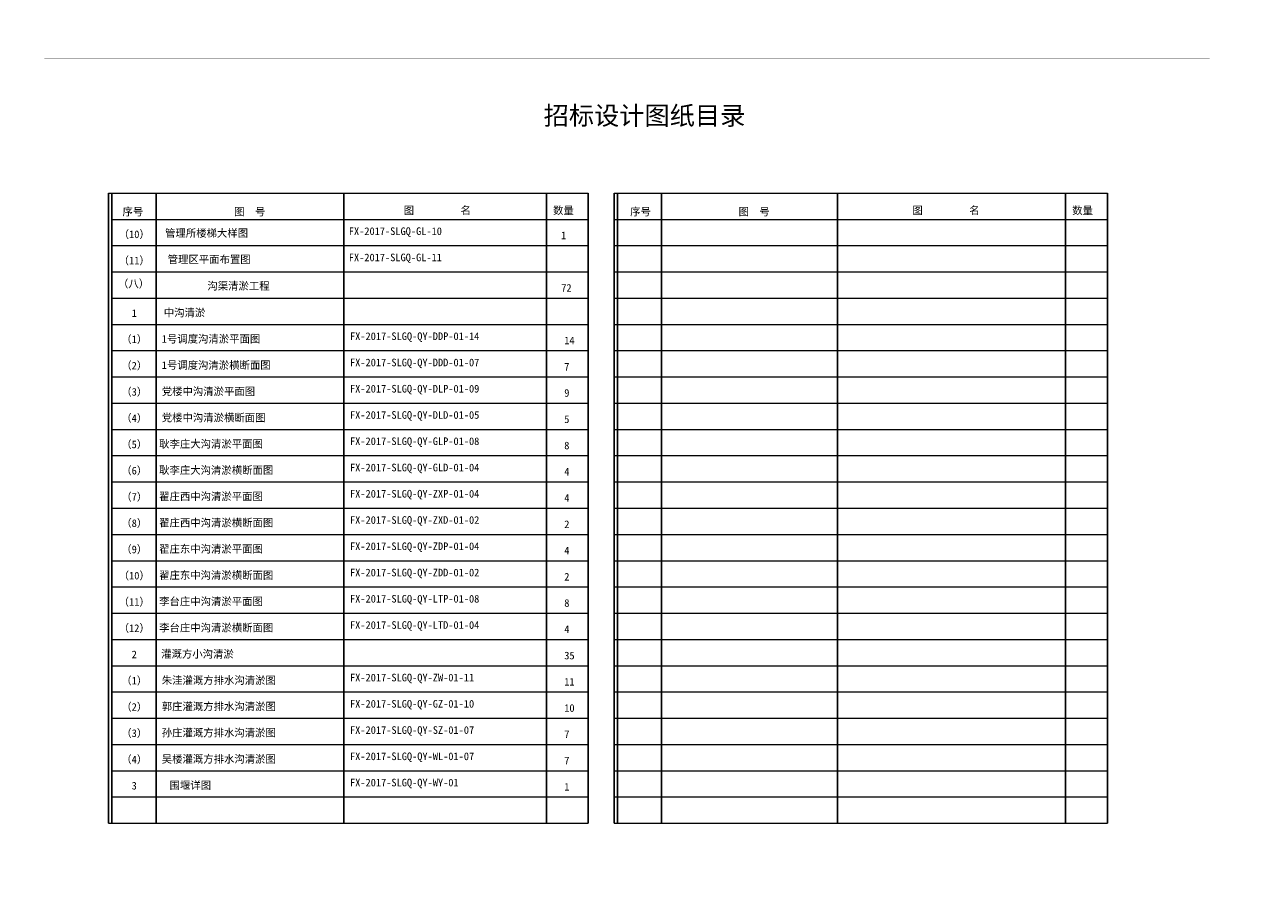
# Model space of a CAD drawing. Extents: x -27255 to 1448651, y 31034 to 8081248.
# Tile 557 of 580: x 582848 to 583248, y 3871342 to 3871630. Entities that reach past the tile are written whole.
import ezdxf
from ezdxf.enums import TextEntityAlignment as Align

# ---------------------------------------------------------------- set-up
doc = ezdxf.new("R2010")
doc.units = 0
doc.layers.get('0').update_dxf_attribs({"linetype": 'CONTINUOUS'})
doc.layers.add('1XSX', color=7, linetype='CONTINUOUS')
doc.layers.add('不打印', color=7, linetype='CONTINUOUS', plot=False)
doc.layers.add('图框１', color=5, linetype='CONTINUOUS', lineweight=60)
doc.layers.add('文字', color=7, linetype='CONTINUOUS', lineweight=15)
doc.styles.add('-仿宋_GB2312', font='FangSong_GB2312.ttf')

msp = doc.modelspace()

# ---------------------------------------------------------------- linework, layer by layer
at = {"color": 7}
for p, q in [((582876.1256, 3871574.4561), (582876.1256, 3871367.40531)), ((582877.1394, 3871574.4561), (582877.1394, 3871367.40531)), ((582891.78253, 3871574.4561), (582891.78253, 3871367.40531)), ((582953.47976, 3871574.4561), (582953.47976, 3871565.84111)), ((583020.05255, 3871574.4561), (583020.05255, 3871367.40531)), ((583020.05255, 3871574.4561), (583020.05255, 3871367.40531)), ((583033.76878, 3871574.4561), (583033.76878, 3871367.40531)), ((583033.76878, 3871574.4561), (583033.76878, 3871367.40531)), ((583033.76878, 3871574.4561), (583033.76878, 3871367.40531)), ((583042.34348, 3871574.4561), (583042.34348, 3871367.40531)), ((583043.35728, 3871574.4561), (583043.35728, 3871367.40531)), ((583057.92315, 3871574.4561), (583057.92315, 3871367.40531)), ((583115.70718, 3871574.4561), (583115.70718, 3871367.40531)), ((583190.72229, 3871574.4561), (583190.72229, 3871367.40531)), ((583190.72229, 3871574.4561), (583190.72229, 3871367.40531)), ((583204.43851, 3871574.4561), (583204.43851, 3871367.40531)), ((583204.43851, 3871574.4561), (583204.43851, 3871367.40531)), ((582953.47976, 3871565.84111), (582953.47976, 3871367.40531))]:
    msp.add_line(p, q, dxfattribs=at)
at = {"layer": '不打印', "color": 1, "lineweight": 0, "const_width": 0.01429}
msp.add_lwpolyline([(583247.929, 3871338.12904), (582835.29677, 3871338.12904), (582835.29677, 3871629.91897), (583247.929, 3871629.91897)], close=True, dxfattribs=at)
at = {"layer": '图框１', "color": 1, "lineweight": 5, "const_width": 0.01456}
msp.add_lwpolyline([(583238.10442, 3871618.58943), (582854.94592, 3871618.58943), (582854.94592, 3871346.44865), (583238.10442, 3871346.44865), (583238.10442, 3871618.58943)], dxfattribs=at)
at = {"layer": '文字', "color": 7}
for p, q in [((582876.1256, 3871574.4561), (583033.76878, 3871574.4561)), ((583042.34348, 3871574.4561), (583043.35728, 3871574.4561)), ((583042.34348, 3871574.4561), (583204.43851, 3871574.4561)), ((582877.1394, 3871565.84111), (583033.76878, 3871565.84111)), ((583042.34348, 3871565.84111), (583204.43851, 3871565.84111)), ((582877.1394, 3871557.21346), (583033.76878, 3871557.21346)), ((583042.34348, 3871557.21346), (583204.43851, 3871557.21346)), ((582877.1394, 3871548.58582), (583033.76878, 3871548.58582)), ((582877.1394, 3871548.58582), (583033.76878, 3871548.58582)), ((583042.34348, 3871548.58582), (583204.43851, 3871548.58582)), ((582877.1394, 3871539.95818), (583033.76878, 3871539.95818)), ((583042.34348, 3871539.95818), (583204.43851, 3871539.95818)), ((582877.1394, 3871531.33053), (583033.76878, 3871531.33053)), ((583042.34348, 3871531.33053), (583204.43851, 3871531.33053)), ((582877.1394, 3871522.70289), (583033.76878, 3871522.70289)), ((583042.34348, 3871522.70289), (583204.43851, 3871522.70289)), ((582877.1394, 3871514.07525), (583033.76878, 3871514.07525)), ((583042.34348, 3871514.07525), (583204.43851, 3871514.07525)), ((582877.1394, 3871505.4476), (583033.76878, 3871505.4476)), ((583042.34348, 3871505.4476), (583204.43851, 3871505.4476)), ((582877.1394, 3871496.81996), (583033.76878, 3871496.81996)), ((583042.34348, 3871496.81996), (583204.43851, 3871496.81996)), ((582877.1394, 3871488.19232), (583033.76878, 3871488.19232)), ((583042.34348, 3871488.19232), (583204.43851, 3871488.19232)), ((582877.1394, 3871479.56467), (583033.76878, 3871479.56467)), ((583042.34348, 3871479.56467), (583204.43851, 3871479.56467)), ((582877.1394, 3871470.93703), (583033.76878, 3871470.93703)), ((583042.34348, 3871470.93703), (583204.43851, 3871470.93703)), ((582877.1394, 3871462.30939), (583033.76878, 3871462.30939)), ((583042.34348, 3871462.30939), (583204.43851, 3871462.30939)), ((582877.1394, 3871453.68174), (583033.76878, 3871453.68174)), ((583042.34348, 3871453.68174), (583204.43851, 3871453.68174)), ((582877.1394, 3871445.0541), (583033.76878, 3871445.0541)), ((583042.34348, 3871445.0541), (583204.43851, 3871445.0541)), ((582877.1394, 3871436.42646), (583033.76878, 3871436.42646)), ((583042.34348, 3871436.42646), (583204.43851, 3871436.42646)), ((582877.1394, 3871427.79881), (583033.76878, 3871427.79881)), ((583042.34348, 3871427.79881), (583204.43851, 3871427.79881)), ((582877.1394, 3871419.17117), (583033.76878, 3871419.17117)), ((583042.34348, 3871419.17117), (583204.43851, 3871419.17117)), ((582877.1394, 3871410.54353), (583033.76878, 3871410.54353)), ((583042.34348, 3871410.54353), (583204.43851, 3871410.54353)), ((582877.1394, 3871401.91588), (583033.76878, 3871401.91588)), ((583042.34348, 3871401.91588), (583204.43851, 3871401.91588)), ((582877.1394, 3871393.28824), (583033.76878, 3871393.28824)), ((583042.34348, 3871393.28824), (583204.43851, 3871393.28824)), ((582877.1394, 3871384.6606), (583033.76878, 3871384.6606)), ((583042.34348, 3871384.6606), (583204.43851, 3871384.6606)), ((582877.1394, 3871376.03295), (583033.76878, 3871376.03295)), ((583042.34348, 3871376.03295), (583204.43851, 3871376.03295)), ((582876.1256, 3871367.40531), (583033.76878, 3871367.40531)), ((583042.34348, 3871367.40531), (583204.43851, 3871367.40531))]:
    msp.add_line(p, q, dxfattribs=at)

# ---------------------------------------------------------------- texts
at = {"layer": '1XSX', "lineweight": 15, "insert": (583223.71775, 3871426.46201), "char_height": 0.0121516, "width": 0.395404, "attachment_point": 1, "style": '-仿宋_GB2312'}
msp.add_mtext('{\\W0.85;\\C7;丰县欢口镇双楼等村高标准\\P基本农田建设土地整治项目}', dxfattribs=at)
at = {"layer": '文字', "color": 7, "style": '-仿宋_GB2312'}
for s, p in [('序号', (582880.69737, 3871567.10659)), ('图  号', (582917.40861, 3871567.10659)), ('图         名', (582973.11021, 3871567.55195)), ('数量', (583022.22529, 3871567.51451)), ('序号', (583047.56754, 3871567.10659)), ('图  号', (583083.21847, 3871567.10659)), ('图         名', (583140.33762, 3871567.55195)), ('数量', (583192.89502, 3871567.51451)), ('1', (583024.83774, 3871559.30927)), ('沟渠清淤工程', (582908.5852, 3871542.71603)), ('72', (583024.915, 3871542.0603)), ('14', (583025.9043, 3871524.80502)), ('7', (583025.9043, 3871516.17105)), ('9', (583025.9043, 3871507.54973)), ('5', (583025.9043, 3871498.91576)), ('8', (583025.9043, 3871490.28812)), ('4', (583025.9043, 3871481.66048)), ('4', (583025.9043, 3871473.03283)), ('2', (583025.9043, 3871464.40519)), ('4', (583025.9043, 3871455.77755)), ('2', (583025.9043, 3871447.1499)), ('8', (583025.9043, 3871438.52226)), ('4', (583025.9043, 3871429.89462)), ('35', (583025.9043, 3871421.26697)), ('11', (583025.9043, 3871412.63933)), ('10', (583025.9043, 3871404.01169)), ('7', (583025.9043, 3871395.38404)), ('7', (583025.9043, 3871386.7564)), ('1', (583025.9043, 3871378.12876))]:
    msp.add_text(s, height=2.5, dxfattribs=at).set_placement(p)
for s, p in [('（10）', (582884.54502, 3871560.91697)), ('（11）', (582884.54502, 3871552.28932)), ('（八）', (582884.33305, 3871544.67765)), ('1', (582884.54502, 3871535.03404)), ('（1）', (582884.54502, 3871526.40639)), ('（2）', (582884.54502, 3871517.77875)), ('（3）', (582884.54502, 3871509.15111)), ('（4）', (582884.54502, 3871500.52346)), ('（5）', (582884.54502, 3871491.89582)), ('（6）', (582884.54502, 3871483.26818)), ('（7）', (582884.54502, 3871474.64053)), ('（8）', (582884.54502, 3871466.01289)), ('（9）', (582884.54502, 3871457.38525)), ('（10）', (582884.54502, 3871448.7576)), ('（11）', (582884.54502, 3871440.12996)), ('（12）', (582884.54502, 3871431.50232)), ('2', (582884.54502, 3871422.87467)), ('（1）', (582884.54502, 3871414.24703)), ('（2）', (582884.54502, 3871405.61939)), ('（3）', (582884.54502, 3871396.99174)), ('（4）', (582884.54502, 3871388.3641)), ('3', (582884.54502, 3871379.73646))]:
    msp.add_text(s, height=2.5, dxfattribs=at).set_placement(p, align=Align.MIDDLE_CENTER)
at = {"layer": '文字', "color": 7, "linetype": 'Continuous', "lineweight": 13, "style": '-仿宋_GB2312'}
for s, p in [('管理所楼梯大样图  ', (582910.02783, 3871561.39814)), ('管理区平面布置图 ', (582910.02783, 3871552.77049)), ('          中沟清淤', (582892.58937, 3871535.26648)), ('        1号调度沟清淤平面图', (582902.98926, 3871526.63883)), ('          1号调度沟清淤横断面图', (582902.98926, 3871518.01119)), ('       党楼中沟清淤平面图', (582902.98926, 3871509.38355)), ('         党楼中沟清淤横断面图', (582902.98926, 3871500.7559)), ('        耿李庄大沟清淤平面图', (582902.98926, 3871492.12826)), ('          耿李庄大沟清淤横断面图', (582902.98926, 3871483.50062)), ('        翟庄西中沟清淤平面图', (582902.98926, 3871474.87297)), ('          翟庄西中沟清淤横断面图', (582902.98926, 3871466.24533)), ('        翟庄东中沟清淤平面图', (582902.98926, 3871457.61769)), ('          翟庄东中沟清淤横断面图', (582902.98926, 3871448.99004)), ('        李台庄中沟清淤平面图', (582902.98926, 3871440.3624)), ('          李台庄中沟清淤横断面图', (582902.98926, 3871431.73476)), ('               灌溉方小沟清淤', (582892.58937, 3871423.10711)), ('           朱洼灌溉方排水沟清淤图', (582902.98926, 3871414.47947)), ('           郭庄灌溉方排水沟清淤图', (582902.98926, 3871405.85183)), ('           孙庄灌溉方排水沟清淤图', (582902.98926, 3871397.22418)), ('           吴楼灌溉方排水沟清淤图', (582902.98926, 3871388.59654)), ('围堰详图', (582902.98926, 3871379.9689))]:
    msp.add_text(s, height=2.5, dxfattribs=at).set_placement(p, align=Align.MIDDLE)
at = {"layer": '文字', "color": 7, "insert": (583052.28507, 3871602.97784), "char_height": 6.075805, "width": 383.1585016, "attachment_point": 2, "style": '-仿宋_GB2312'}
msp.add_mtext('招标设计图纸目录', dxfattribs=at)
at = {"layer": '文字', "color": 7, "linetype": 'Continuous', "lineweight": 13, "char_height": 2.5, "width": 66.6610925, "attachment_point": 1, "style": '-仿宋_GB2312'}
for s, insert in [('FX-2017-SLGQ-GL-10', (582955.07971, 3871563.19975)), ('FX-2017-SLGQ-GL-11', (582955.07971, 3871554.5721)), ('FX-2017-SLGQ-QY-DDP-01-14', (582955.47358, 3871528.68917)), ('FX-2017-SLGQ-QY-DDD-01-07', (582955.47358, 3871520.06153)), ('FX-2017-SLGQ-QY-DLP-01-09', (582955.47358, 3871511.43389)), ('FX-2017-SLGQ-QY-DLD-01-05', (582955.47358, 3871502.80624)), ('FX-2017-SLGQ-QY-GLP-01-08', (582955.47358, 3871494.1786)), ('FX-2017-SLGQ-QY-GLD-01-04', (582955.47358, 3871485.55096)), ('FX-2017-SLGQ-QY-ZXP-01-04', (582955.47358, 3871476.92331)), ('FX-2017-SLGQ-QY-ZXD-01-02', (582955.47358, 3871468.29567)), ('FX-2017-SLGQ-QY-ZDP-01-04', (582955.47358, 3871459.66803)), ('FX-2017-SLGQ-QY-ZDD-01-02', (582955.47358, 3871451.04038)), ('FX-2017-SLGQ-QY-LTP-01-08', (582955.47358, 3871442.41274)), ('FX-2017-SLGQ-QY-LTD-01-04', (582955.47358, 3871433.7851)), ('FX-2017-SLGQ-QY-ZW-01-11', (582955.47358, 3871416.52981)), ('FX-2017-SLGQ-QY-GZ-01-10', (582955.47358, 3871407.90217)), ('FX-2017-SLGQ-QY-SZ-01-07', (582955.47358, 3871399.27452)), ('FX-2017-SLGQ-QY-WL-01-07', (582955.47358, 3871390.64688)), ('FX-2017-SLGQ-QY-WY-01', (582955.47358, 3871382.01924))]:
    msp.add_mtext(s, dxfattribs=dict(at, insert=insert))

doc.saveas('drawing.dxf')
